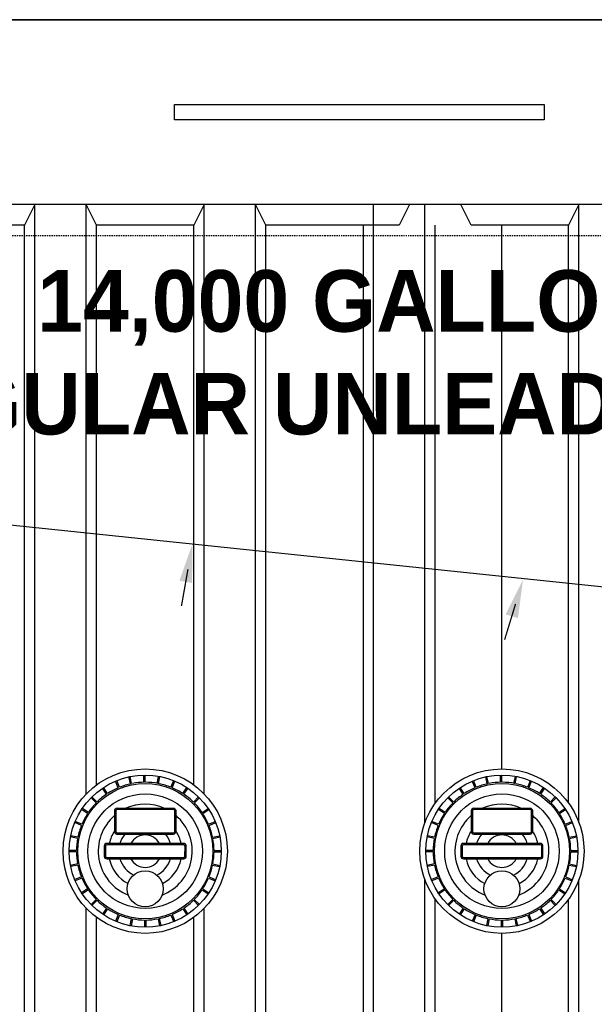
# Model space of a CAD drawing. Extents: x -169 to 6736, y -208 to 3022.
# Tile 430 of 656: x 1554 to 1610, y 1302 to 1398. Entities that reach past the tile are written whole.
import ezdxf

# ---------------------------------------------------------------- set-up
doc = ezdxf.new("R2010")
doc.units = 0
doc.header["$MEASUREMENT"] = 0
doc.linetypes.add('HIDDEN3', pattern=[0.1875, 0.125, -0.0625])
for name, color, linetype in [('FREEZE-LINES', 8, 'CONTINUOUS'), ('TANK-ANCHOR', 4, 'CONTINUOUS'), ('TANK-DESCRIPTION', 3, 'CONTINUOUS'), ('TANK-MANWAY', 5, 'CONTINUOUS'), ('TANK-SLOPE', 3, 'CONTINUOUS'), ('TANK-UST', 5, 'CONTINUOUS'), ('TANK-UST-RIB', 7, 'CONTINUOUS')]:
    doc.layers.add(name, color=color, linetype=linetype)
doc.styles.add('BOLD', font='bold', dxfattribs={"height": 7.2})

msp = doc.modelspace()

# ---------------------------------------------------------------- linework, layer by layer
at = {"layer": 'FREEZE-LINES', "linetype": 'Continuous'}
msp.add_line((2220, 1398.01839), (1176, 1398.01839), dxfattribs=at)
at = {"layer": 'TANK-ANCHOR'}
msp.add_lwpolyline([(1610.97766, 1380.01686), (1413.58331, 1380.01686), (1413.58331, 1398.01686), (1610.97766, 1398.01686)], close=True, dxfattribs=at)
at = {"layer": 'TANK-ANCHOR', "color": 7}
msp.add_lwpolyline([(1568.97766, 1388.26686), (1568.97766, 1389.76686), (1604.97766, 1389.76686), (1604.97766, 1388.26686)], close=True, dxfattribs=at)
at = {"layer": 'TANK-MANWAY'}
for p, q in [((1563.50125, 1323.25123), (1563.23229, 1323.90091)), ((1563.61674, 1323.29905), (1563.34778, 1323.94873)), ((1564.67843, 1323.64415), (1564.54138, 1324.33382)), ((1564.80103, 1323.66851), (1564.66399, 1324.35818)), ((1565.98486, 1323.78488), (1565.985, 1324.48804)), ((1566.10986, 1323.78486), (1566.11, 1324.48801)), ((1567.29364, 1323.66804), (1567.43095, 1324.35766)), ((1567.41624, 1323.64363), (1567.55355, 1324.33325)), ((1568.63117, 1323.2981), (1568.90038, 1323.94767)), ((1568.74665, 1323.25024), (1569.01586, 1323.89982)), ((1598.25125, 1323.25123), (1597.98229, 1323.90091)), ((1598.36674, 1323.29905), (1598.09778, 1323.94873)), ((1599.42843, 1323.64415), (1599.29138, 1324.33382)), ((1599.55103, 1323.66851), (1599.41399, 1324.35818)), ((1600.73486, 1323.78488), (1600.735, 1324.48804)), ((1600.85986, 1323.78486), (1600.86, 1324.48801)), ((1602.04364, 1323.66804), (1602.18095, 1324.35766)), ((1602.16624, 1323.64363), (1602.30355, 1324.33325)), ((1603.38117, 1323.2981), (1603.65038, 1323.94767)), ((1603.49665, 1323.25024), (1603.76586, 1323.89982)), ((1562.34812, 1322.62126), (1561.95758, 1323.20599)), ((1562.45207, 1322.69069), (1562.06153, 1323.27542)), ((1569.79562, 1322.6893), (1570.18638, 1323.27388)), ((1569.89954, 1322.61983), (1570.2903, 1323.20441)), ((1597.09812, 1322.62126), (1596.70758, 1323.20599)), ((1597.20207, 1322.69069), (1596.81153, 1323.27542)), ((1604.54562, 1322.6893), (1604.93638, 1323.27388)), ((1604.64954, 1322.61983), (1605.0403, 1323.20441)), ((1561.34005, 1321.77844), (1560.84294, 1322.27573)), ((1561.42846, 1321.86681), (1560.93135, 1322.36411)), ((1570.81892, 1321.86503), (1571.31622, 1322.36214)), ((1570.90729, 1321.77662), (1571.40459, 1322.27373)), ((1596.09005, 1321.77844), (1595.59294, 1322.27573)), ((1596.17846, 1321.86681), (1595.68135, 1322.36411)), ((1605.56892, 1321.86503), (1606.06622, 1322.36214)), ((1605.65729, 1321.77662), (1606.15459, 1322.27373)), ((1560.51578, 1320.75514), (1559.93121, 1321.1459)), ((1560.58525, 1320.85906), (1560.00067, 1321.24982)), ((1571.66175, 1320.85696), (1572.24647, 1321.2475)), ((1571.73117, 1320.75301), (1572.3159, 1321.14355)), ((1595.26578, 1320.75514), (1594.68121, 1321.1459)), ((1595.33525, 1320.85906), (1594.75067, 1321.24982)), ((1606.41175, 1320.85696), (1606.99647, 1321.2475)), ((1606.48117, 1320.75301), (1607.0659, 1321.14355)), ((1559.90698, 1319.59069), (1559.25741, 1319.8599)), ((1559.95484, 1319.70617), (1559.30526, 1319.97538)), ((1572.29172, 1319.70383), (1572.94139, 1319.97279)), ((1572.33953, 1319.58834), (1572.98921, 1319.8573)), ((1594.65698, 1319.59069), (1594.00741, 1319.8599)), ((1594.70484, 1319.70617), (1594.05526, 1319.97538)), ((1607.04172, 1319.70383), (1607.69139, 1319.97279)), ((1607.08953, 1319.58834), (1607.73921, 1319.8573)), ((1559.53705, 1318.32985), (1558.84744, 1318.46716)), ((1559.56146, 1318.45245), (1558.87185, 1318.58976)), ((1572.68462, 1318.44996), (1573.37428, 1318.58701)), ((1572.70898, 1318.32736), (1573.39865, 1318.4644)), ((1594.28705, 1318.32985), (1593.59744, 1318.46716)), ((1594.31146, 1318.45245), (1593.62185, 1318.58976)), ((1607.43462, 1318.44996), (1608.12428, 1318.58701)), ((1607.45898, 1318.32736), (1608.14865, 1318.4644)), ((1559.42021, 1317.02107), (1558.71706, 1317.0212)), ((1559.42024, 1317.14607), (1558.71708, 1317.1462)), ((1572.82533, 1317.01853), (1573.52848, 1317.0184)), ((1572.82535, 1317.14353), (1573.5285, 1317.1434)), ((1594.17021, 1317.02107), (1593.46706, 1317.0212)), ((1594.17024, 1317.14607), (1593.46708, 1317.1462)), ((1607.57533, 1317.01853), (1608.27848, 1317.0184)), ((1607.57535, 1317.14353), (1608.2785, 1317.1434)), ((1559.53658, 1315.83724), (1558.84691, 1315.7002)), ((1559.56095, 1315.71464), (1558.87128, 1315.57759)), ((1572.6841, 1315.71215), (1573.37371, 1315.57484)), ((1572.70851, 1315.83475), (1573.39812, 1315.69744)), ((1594.28658, 1315.83724), (1593.59691, 1315.7002)), ((1594.31095, 1315.71464), (1593.62128, 1315.57759)), ((1607.4341, 1315.71215), (1608.12371, 1315.57484)), ((1607.45851, 1315.83475), (1608.14812, 1315.69744)), ((1559.90603, 1314.57626), (1559.25635, 1314.3073)), ((1559.95385, 1314.46077), (1559.30417, 1314.19181)), ((1572.29072, 1314.45843), (1572.9403, 1314.18922)), ((1572.33858, 1314.57391), (1572.98816, 1314.3047)), ((1594.65603, 1314.57626), (1594.00635, 1314.3073)), ((1594.70385, 1314.46077), (1594.05417, 1314.19181)), ((1607.04072, 1314.45843), (1607.6903, 1314.18922)), ((1607.08858, 1314.57391), (1607.73816, 1314.3047)), ((1560.51439, 1313.41159), (1559.92967, 1313.02105)), ((1560.58382, 1313.30764), (1559.99909, 1312.9171)), ((1571.66031, 1313.30554), (1572.24489, 1312.91478)), ((1571.72978, 1313.40946), (1572.31436, 1313.0187)), ((1595.26439, 1313.41159), (1594.67967, 1313.02105)), ((1595.33382, 1313.30764), (1594.74909, 1312.9171)), ((1606.41031, 1313.30554), (1606.99489, 1312.91478)), ((1606.47978, 1313.40946), (1607.06436, 1313.0187)), ((1561.33827, 1312.38798), (1560.84097, 1311.89087)), ((1561.42664, 1312.29957), (1560.92935, 1311.80246)), ((1570.8171, 1312.29779), (1571.31421, 1311.80049)), ((1570.90551, 1312.38616), (1571.40262, 1311.88887)), ((1596.08827, 1312.38798), (1595.59097, 1311.89087)), ((1596.17664, 1312.29957), (1595.67935, 1311.80246)), ((1605.5671, 1312.29779), (1606.06421, 1311.80049)), ((1605.65551, 1312.38616), (1606.15262, 1311.88887)), ((1562.34602, 1311.54477), (1561.95526, 1310.96019)), ((1562.44994, 1311.4753), (1562.05918, 1310.89072)), ((1569.79349, 1311.47391), (1570.18403, 1310.88918)), ((1569.89744, 1311.54333), (1570.28798, 1310.95861)), ((1597.09602, 1311.54477), (1596.70526, 1310.96019)), ((1597.19994, 1311.4753), (1596.80918, 1310.89072)), ((1604.54349, 1311.47391), (1604.93403, 1310.88918)), ((1604.64744, 1311.54333), (1605.03798, 1310.95861)), ((1563.49891, 1310.91436), (1563.2297, 1310.26478)), ((1563.61439, 1310.8665), (1563.34518, 1310.21692)), ((1564.75263, 1310.52098), (1564.61532, 1309.83137)), ((1564.87523, 1310.49657), (1564.73792, 1309.80696)), ((1566.05901, 1310.37975), (1566.05888, 1309.6766)), ((1566.18401, 1310.37973), (1566.18388, 1309.67658)), ((1567.36784, 1310.4961), (1567.50488, 1309.80643)), ((1567.49044, 1310.52046), (1567.62749, 1309.8308)), ((1568.62882, 1310.86555), (1568.89778, 1310.21587)), ((1568.74431, 1310.91337), (1569.01327, 1310.26369)), ((1598.24891, 1310.91436), (1597.9797, 1310.26478)), ((1598.36439, 1310.8665), (1598.09518, 1310.21692)), ((1599.50263, 1310.52098), (1599.36532, 1309.83137)), ((1599.62523, 1310.49657), (1599.48792, 1309.80696)), ((1600.80901, 1310.37975), (1600.80888, 1309.6766)), ((1600.93401, 1310.37973), (1600.93388, 1309.67658)), ((1602.11784, 1310.4961), (1602.25488, 1309.80643)), ((1602.24044, 1310.52046), (1602.37749, 1309.8308)), ((1603.37882, 1310.86555), (1603.64778, 1310.21587)), ((1603.49431, 1310.91337), (1603.76327, 1310.26369))]:
    msp.add_line(p, q, dxfattribs=at)
for points in [[(1563.12314, 1319.00076, 0.41421356), (1563.3731, 1318.75072), (1568.8731, 1318.74967, 0.41421356), (1569.12314, 1318.99963), (1569.12352, 1320.99963, 0.41421356), (1568.87357, 1321.24967), (1563.37357, 1321.25072, 0.41421356), (1563.12352, 1321.00076)], [(1563.24814, 1319.00074, 0.41421356), (1563.37312, 1318.87572), (1568.87312, 1318.87467, 0.41421356), (1568.99814, 1318.99965), (1568.99852, 1320.99965, 0.41421356), (1568.87355, 1321.12467), (1563.37355, 1321.12572, 0.41421356), (1563.24852, 1321.00074)], [(1597.87314, 1319.00076, 0.41421356), (1598.1231, 1318.75072), (1603.6231, 1318.74967, 0.41421356), (1603.87314, 1318.99963), (1603.87352, 1320.99963, 0.41421356), (1603.62357, 1321.24967), (1598.12357, 1321.25072, 0.41421356), (1597.87352, 1321.00076)], [(1597.99814, 1319.00074, 0.41421356), (1598.12312, 1318.87572), (1603.62312, 1318.87467, 0.41421356), (1603.74814, 1318.99965), (1603.74852, 1320.99965, 0.41421356), (1603.62355, 1321.12467), (1598.12355, 1321.12572, 0.41421356), (1597.99852, 1321.00074)], [(1562.12269, 1316.58306, 0.41421356), (1562.37264, 1316.33301), (1569.87264, 1316.33159, 0.41421356), (1570.12269, 1316.58154), (1570.12288, 1317.58154, 0.41421356), (1569.87292, 1317.83159), (1562.37292, 1317.83301, 0.41421356), (1562.12288, 1317.58306)], [(1562.24769, 1316.58303, 0.41421356), (1562.37266, 1316.45801), (1569.87266, 1316.45659, 0.41421356), (1569.99769, 1316.58157), (1569.99788, 1317.58157, 0.41421356), (1569.8729, 1317.70659), (1562.3729, 1317.70801, 0.41421356), (1562.24788, 1317.58303)], [(1596.87269, 1316.58306, 0.41421356), (1597.12264, 1316.33301), (1604.62264, 1316.33159, 0.41421356), (1604.87269, 1316.58154), (1604.87288, 1317.58154, 0.41421356), (1604.62292, 1317.83159), (1597.12292, 1317.83301, 0.41421356), (1596.87288, 1317.58306)], [(1596.99769, 1316.58303, 0.41421356), (1597.12266, 1316.45801), (1604.62266, 1316.45659, 0.41421356), (1604.74769, 1316.58157), (1604.74788, 1317.58157, 0.41421356), (1604.6229, 1317.70659), (1597.1229, 1317.70801, 0.41421356), (1596.99788, 1317.58303)]]:
    msp.add_lwpolyline(points, format="xyb", close=True, dxfattribs=at)
for centre, radius in [((1566.12278, 1317.0823), 8.0008), ((1600.87278, 1317.0823), 8.0008), ((1566.12278, 1317.0823), 7.40597), ((1566.12278, 1317.0823), 6.57785), ((1600.87278, 1317.0823), 7.40597), ((1600.87278, 1317.0823), 6.57785), ((1566.12278, 1317.0823), 5.57785), ((1600.87278, 1317.0823), 5.57785), ((1566.12208, 1313.41112), 1.75), ((1600.87208, 1313.41112), 1.75)]:
    msp.add_circle(centre, radius, dxfattribs=at)
for centre, radius, start, end in [((1566.12278, 1317.0823), 6.70285, 101.7733956, 111.9548834), ((1566.12278, 1317.0823), 6.70285, 90.5233954, 100.7048833), ((1566.12278, 1317.0823), 6.70285, 79.2733955, 89.454883), ((1566.12278, 1317.0823), 6.70285, 68.0233956, 78.2048832), ((1600.87278, 1317.0823), 6.70285, 101.7733956, 111.9548834), ((1600.87278, 1317.0823), 6.70285, 90.5233954, 100.7048833), ((1600.87278, 1317.0823), 6.70285, 79.2733955, 89.454883), ((1600.87278, 1317.0823), 6.70285, 68.0233956, 78.2048832), ((1566.12278, 1317.0823), 6.70285, 113.0233958, 123.2048832), ((1566.12278, 1317.0823), 6.70285, 56.7733956, 66.954883), ((1600.87278, 1317.0823), 6.70285, 113.0233958, 123.2048832), ((1600.87278, 1317.0823), 6.70285, 56.7733956, 66.954883), ((1566.12278, 1317.0823), 6.70285, 135.5233955, 145.7048833), ((1566.12278, 1317.0823), 6.70285, 124.2733958, 134.4548833), ((1566.12278, 1317.0823), 6.70285, 45.5233958, 55.7048838), ((1566.12278, 1317.0823), 6.70285, 34.2733956, 44.4548833), ((1600.87278, 1317.0823), 6.70285, 135.5233955, 145.7048833), ((1600.87278, 1317.0823), 6.70285, 124.2733958, 134.4548833), ((1600.87278, 1317.0823), 6.70285, 45.5233958, 55.7048838), ((1600.87278, 1317.0823), 6.70285, 34.2733956, 44.4548833), ((1566.12278, 1317.0823), 6.70285, 146.7733956, 156.9548832), ((1566.12278, 1317.0823), 4.57785, 65.5565161, 114.4217636), ((1566.12278, 1317.0823), 6.70285, 23.0233955, 33.2048832), ((1600.87278, 1317.0823), 6.70285, 146.7733956, 156.9548832), ((1600.87278, 1317.0823), 4.57785, 65.5565161, 114.4217636), ((1600.87278, 1317.0823), 6.70285, 23.0233955, 33.2048832), ((1566.12278, 1317.0823), 4.57785, 130.9337919, 248.9514114), ((1566.12278, 1317.0823), 4.57785, 291.0268673, 49.0444869), ((1600.87278, 1317.0823), 4.57785, 130.9337919, 248.9514114), ((1600.87278, 1317.0823), 4.57785, 291.0268673, 49.0444869), ((1566.12278, 1317.0823), 6.70285, 158.0233956, 168.2048832), ((1566.12278, 1317.0823), 3.57785, 146.9704359, 167.8888687), ((1566.12278, 1317.0823), 3.57785, 12.0894103, 33.0078429), ((1566.12278, 1317.0823), 6.70285, 11.7733956, 21.9548833), ((1600.87278, 1317.0823), 6.70285, 158.0233956, 168.2048832), ((1600.87278, 1317.0823), 3.57785, 146.9704359, 167.8888687), ((1600.87278, 1317.0823), 3.57785, 12.0894103, 33.0078429), ((1600.87278, 1317.0823), 6.70285, 11.7733956, 21.9548833), ((1566.12278, 1317.0823), 6.70285, 169.2733955, 179.4548832), ((1566.12278, 1317.0823), 2.57785, 139.6725754, 163.0748814), ((1566.12278, 1317.0823), 1.57785, 28.3700296, 151.6082493), ((1566.12278, 1317.0823), 2.57785, 16.9033977, 40.3057035), ((1566.12278, 1317.0823), 6.70285, 0.5233957, 10.7048833), ((1600.87278, 1317.0823), 6.70285, 169.2733955, 179.4548832), ((1600.87278, 1317.0823), 2.57785, 139.6725754, 163.0748814), ((1600.87278, 1317.0823), 1.57785, 28.3700296, 151.6082493), ((1600.87278, 1317.0823), 2.57785, 16.9033977, 40.3057035), ((1600.87278, 1317.0823), 6.70285, 0.5233957, 10.7048833), ((1566.12278, 1317.0823), 6.70285, 180.5233957, 190.7048833), ((1566.12278, 1317.0823), 6.70285, 349.2733955, 359.4548832), ((1600.87278, 1317.0823), 6.70285, 180.5233957, 190.7048833), ((1600.87278, 1317.0823), 6.70285, 349.2733955, 359.4548832), ((1566.12278, 1317.0823), 3.57785, 192.0894103, 242.0875841), ((1566.12278, 1317.0823), 2.57785, 196.9033977, 244.3256482), ((1566.12278, 1317.0823), 1.57785, 208.3700296, 331.6082493), ((1566.12278, 1317.0823), 2.57785, 295.6526311, 343.0748814), ((1566.12278, 1317.0823), 3.57785, 297.8906944, 347.8888687), ((1600.87278, 1317.0823), 3.57785, 192.0894103, 242.0875841), ((1600.87278, 1317.0823), 2.57785, 196.9033977, 244.3256482), ((1600.87278, 1317.0823), 1.57785, 208.3700296, 331.6082493), ((1600.87278, 1317.0823), 2.57785, 295.6526311, 343.0748814), ((1600.87278, 1317.0823), 3.57785, 297.8906944, 347.8888687), ((1566.12278, 1317.0823), 6.70285, 191.7733956, 201.9548833), ((1566.12278, 1317.0823), 6.70285, 338.0233956, 348.2048832), ((1600.87278, 1317.0823), 6.70285, 191.7733956, 201.9548833), ((1600.87278, 1317.0823), 6.70285, 338.0233956, 348.2048832), ((1566.12278, 1317.0823), 6.70285, 203.0233955, 213.2048832), ((1566.12278, 1317.0823), 6.70285, 326.7733956, 336.9548832), ((1600.87278, 1317.0823), 6.70285, 203.0233955, 213.2048832), ((1600.87278, 1317.0823), 6.70285, 326.7733956, 336.9548832), ((1566.12278, 1317.0823), 6.70285, 214.2733956, 224.4548833), ((1566.12278, 1317.0823), 6.70285, 315.5233955, 325.7048833), ((1600.87278, 1317.0823), 6.70285, 214.2733956, 224.4548833), ((1600.87278, 1317.0823), 6.70285, 315.5233955, 325.7048833), ((1566.12278, 1317.0823), 6.70285, 225.5233958, 235.7048838), ((1566.12278, 1317.0823), 6.70285, 304.2733958, 314.4548833), ((1600.87278, 1317.0823), 6.70285, 225.5233958, 235.7048838), ((1600.87278, 1317.0823), 6.70285, 304.2733958, 314.4548833), ((1566.12278, 1317.0823), 6.70285, 236.7733956, 246.954883), ((1566.12278, 1317.0823), 6.70285, 293.0233958, 303.2048832), ((1600.87278, 1317.0823), 6.70285, 236.7733956, 246.954883), ((1600.87278, 1317.0823), 6.70285, 293.0233958, 303.2048832), ((1566.12278, 1317.0823), 6.70285, 248.0233956, 258.2048832), ((1566.12278, 1317.0823), 6.70285, 259.2733955, 269.454883), ((1566.12278, 1317.0823), 6.70285, 270.5233954, 280.7048833), ((1566.12278, 1317.0823), 6.70285, 281.7733956, 291.9548834), ((1600.87278, 1317.0823), 6.70285, 248.0233956, 258.2048832), ((1600.87278, 1317.0823), 6.70285, 259.2733955, 269.454883), ((1600.87278, 1317.0823), 6.70285, 270.5233954, 280.7048833), ((1600.87278, 1317.0823), 6.70285, 281.7733956, 291.9548834)]:
    msp.add_arc(centre, radius, start, end, dxfattribs=at)
at = {"layer": 'TANK-SLOPE'}
msp.add_line((1525.45136, 1351.71715), (1689.85148, 1334.56), dxfattribs=at)
at = {"layer": 'TANK-SLOPE', "const_width": 0.125}
for points in [[(1570.28713, 1344.52591), (1569.65148, 1340.94104)], [(1602.20043, 1341.14894), (1601.13401, 1337.66783)]]:
    msp.add_lwpolyline(points, dxfattribs=at)
at = {"layer": 'TANK-SLOPE'}
for points in [[(1569.45349, 1343.40423), (1570.72361, 1346.98751), (1570.68429, 1343.18599)], [(1601.2367, 1340.13683), (1602.9327, 1343.53929), (1602.43188, 1339.7707)]]:
    msp.add_solid(points, dxfattribs=at)
at = {"layer": 'TANK-UST'}
msp.add_lwpolyline([(1613.37181, 1380.01839), (1608.37181, 1380.01839), (1607.37181, 1378.01839), (1597.87181, 1378.01839), (1596.87181, 1380.01839), (1591.87181, 1380.01839), (1590.87181, 1378.01839), (1577.87181, 1378.01839), (1576.87181, 1380.01839), (1571.87181, 1380.01839), (1570.87181, 1378.01839), (1561.37181, 1378.01839), (1560.37181, 1380.01839), (1555.37181, 1380.01839), (1554.37181, 1378.01839), (1544.87181, 1378.01839)], dxfattribs=at)
at = {"layer": 'TANK-UST', "color": 2, "linetype": 'HIDDEN3'}
msp.add_lwpolyline([(1488.37181, 1257.01839), (1483.85926, 1257.01839, -0.9539575), (1483.85926, 1377.01839), (1488.37181, 1377.01839), (1583.62201, 1377.01839), (1682.64136, 1377.01839), (1907.64136, 1377.01839), (1912.13456, 1377.01839, -0.9539575), (1912.13456, 1257.01839), (1907.64136, 1257.01839), (1682.64136, 1257.01839), (1583.62201, 1257.01839)], format="xyb", close=True, dxfattribs=at)
at = {"layer": 'TANK-UST-RIB'}
for p, q in [((1593.37201, 1254.01839), (1593.37201, 1314.2982)), ((1608.37201, 1254.01839), (1608.37201, 1314.29407)), ((1594.37201, 1256.01839), (1594.37201, 1312.41831)), ((1607.37201, 1256.01839), (1607.37201, 1312.41618)), ((1560.37201, 1254.01839), (1560.37201, 1311.5198)), ((1571.87201, 1254.01839), (1571.87201, 1311.51821)), ((1561.37201, 1256.01839), (1561.37201, 1310.64468)), ((1570.87201, 1256.01839), (1570.87201, 1310.64355)), ((1600.87201, 1256.01839), (1600.87201, 1309.0815))]:
    msp.add_line(p, q, dxfattribs=at)

# ---------------------------------------------------------------- next in the draw order: texts
at = {"layer": 'TANK-DESCRIPTION', "insert": (1536.65832, 1357.55675), "char_height": 6, "width": 98.4997625, "attachment_point": 7, "style": 'BOLD', "bg_fill": 3, "box_fill_scale": 1.5, "bg_fill_color": 256, "bg_fill_transparency": 0}
msp.add_mtext('\\pi18.95089;14,000 GALLON \\P\\pi0.00539;REGULAR UNLEADED #2', dxfattribs=at)

# ---------------------------------------------------------------- next in the draw order: linework, layer by layer
at = {"layer": 'TANK-UST-RIB'}
for p, q in [((1555.37201, 1254.01839), (1555.37201, 1380.01839)), ((1560.37201, 1322.6448), (1560.37201, 1380.01839)), ((1571.87201, 1322.64639), (1571.87201, 1380.01839)), ((1576.87201, 1254.01839), (1576.87201, 1380.01839)), ((1588.37201, 1254.01839), (1588.37201, 1380.01839)), ((1593.37201, 1319.8664), (1593.37201, 1380.01839)), ((1608.37201, 1319.87053), (1608.37201, 1380.01839)), ((1554.37201, 1256.01839), (1554.37201, 1378.01839)), ((1561.37201, 1323.51992), (1561.37201, 1378.01839)), ((1570.87201, 1323.52105), (1570.87201, 1378.01839)), ((1577.87201, 1256.01839), (1577.87201, 1378.01839)), ((1587.37201, 1256.01839), (1587.37201, 1378.01839)), ((1594.37201, 1321.74629), (1594.37201, 1378.01839)), ((1600.87201, 1325.0831), (1600.87201, 1378.01839)), ((1607.37201, 1321.74842), (1607.37201, 1378.01839))]:
    msp.add_line(p, q, dxfattribs=at)

doc.saveas('drawing.dxf')
